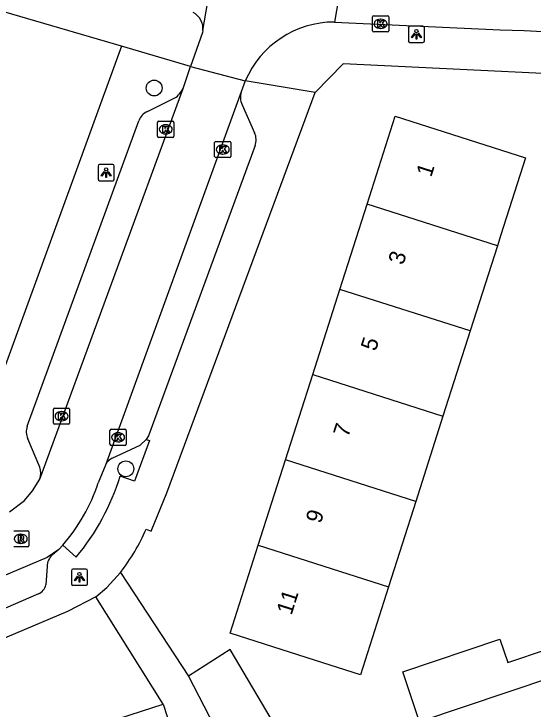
# Model space of a CAD drawing. Extents: x 163010 to 163853, y 382793 to 383982.
# Drawn here: x 163317.21 to 163349.31, y 383808.44 to 383851.38 of the extents above; entities that cross this region are included whole.
import ezdxf

# ---------------------------------------------------------------- set-up
doc = ezdxf.new("R2010")
doc.units = 0
for name, color, linetype in [('IMGEO_Boom', 7, 'Continuous'), ('IMGEO_Kolk', 7, 'Continuous'), ('IMGEO_Lichtpunt', 7, 'Continuous'), ('IMGEO_Pand', 7, 'Continuous'), ('IMGEO_Pand_nummerreeks', 7, 'Continuous'), ('IMGEO_Rijbaan_lokaal_open', 7, 'Continuous'), ('IMGEO_Rioolput', 7, 'Continuous'), ('IMGEO_Voetpad_open', 7, 'Continuous')]:
    doc.layers.add(name, color=color, linetype=linetype)

msp = doc.modelspace()

# ---------------------------------------------------------------- linework, layer by layer
at = {"layer": 'IMGEO_Boom'}
for centre in [(163325.881, 383846.797), (163324.137, 383823.284)]:
    msp.add_circle(centre, 0.489, dxfattribs=at)
at = {"layer": 'IMGEO_Kolk'}
for p, q in [((163339.455, 383851.264), (163340.307, 383851.264)), ((163339.38, 383850.338), (163339.38, 383851.19)), ((163339.868, 383851.044), (163339.893, 383851.044)), ((163340.381, 383851.19), (163340.381, 383850.338)), ((163339.891, 383850.484), (163339.866, 383850.484)), ((163340.307, 383850.264), (163339.455, 383850.264)), ((163326.098, 383843.82), (163326.098, 383844.672)), ((163326.173, 383844.746), (163327.025, 383844.746)), ((163326.586, 383844.526), (163326.611, 383844.526)), ((163327.099, 383844.672), (163327.099, 383843.82)), ((163326.609, 383843.966), (163326.584, 383843.966)), ((163327.025, 383843.746), (163326.173, 383843.746)), ((163329.623, 383842.577), (163329.623, 383843.429)), ((163329.698, 383843.503), (163330.55, 383843.503)), ((163330.111, 383843.283), (163330.136, 383843.283)), ((163330.624, 383843.429), (163330.624, 383842.577)), ((163330.134, 383842.723), (163330.109, 383842.723)), ((163330.55, 383842.503), (163329.698, 383842.503)), ((163319.659, 383826.109), (163319.659, 383826.961)), ((163319.734, 383827.035), (163320.586, 383827.035)), ((163320.147, 383826.815), (163320.172, 383826.815)), ((163320.66, 383826.961), (163320.66, 383826.109)), ((163320.586, 383826.035), (163319.734, 383826.035)), ((163320.17, 383826.255), (163320.145, 383826.255)), ((163323.153, 383824.803), (163323.153, 383825.655)), ((163323.228, 383825.729), (163324.08, 383825.729)), ((163323.641, 383825.509), (163323.666, 383825.509)), ((163324.154, 383825.655), (163324.154, 383824.803)), ((163324.08, 383824.729), (163323.228, 383824.729)), ((163323.664, 383824.949), (163323.639, 383824.949))]:
    msp.add_line(p, q, dxfattribs=at)
for points in [[(163339.455, 383851.264), (163340.307, 383851.264)], [(163339.38, 383850.338), (163339.38, 383851.19)], [(163339.701, 383850.964), (163339.824, 383850.964), (163339.824, 383850.813), (163339.954, 383850.964), (163340.118, 383850.964), (163339.972, 383850.813), (163340.125, 383850.564), (163339.973, 383850.564), (163339.888, 383850.728), (163339.824, 383850.661), (163339.824, 383850.564), (163339.701, 383850.564), (163339.701, 383850.964)], [(163340.381, 383851.19), (163340.381, 383850.338)], [(163340.307, 383850.264), (163339.455, 383850.264)], [(163326.098, 383843.82), (163326.098, 383844.672)], [(163326.173, 383844.746), (163327.025, 383844.746)], [(163326.419, 383844.446), (163326.542, 383844.446), (163326.542, 383844.295), (163326.672, 383844.446), (163326.836, 383844.446), (163326.69, 383844.295), (163326.843, 383844.046), (163326.691, 383844.046), (163326.606, 383844.21), (163326.542, 383844.143), (163326.542, 383844.046), (163326.419, 383844.046), (163326.419, 383844.446)], [(163327.099, 383844.672), (163327.099, 383843.82)], [(163327.025, 383843.746), (163326.173, 383843.746)], [(163329.623, 383842.577), (163329.623, 383843.429)], [(163329.698, 383843.503), (163330.55, 383843.503)], [(163329.944, 383843.203), (163330.067, 383843.203), (163330.067, 383843.052), (163330.197, 383843.203), (163330.361, 383843.203), (163330.215, 383843.052), (163330.368, 383842.803), (163330.216, 383842.803), (163330.131, 383842.967), (163330.067, 383842.9), (163330.067, 383842.803), (163329.944, 383842.803), (163329.944, 383843.203)], [(163330.624, 383843.429), (163330.624, 383842.577)], [(163330.55, 383842.503), (163329.698, 383842.503)], [(163319.659, 383826.109), (163319.659, 383826.961)], [(163319.734, 383827.035), (163320.586, 383827.035)], [(163320.66, 383826.961), (163320.66, 383826.109)], [(163319.98, 383826.735), (163320.103, 383826.735), (163320.103, 383826.584), (163320.233, 383826.735), (163320.397, 383826.735), (163320.251, 383826.584), (163320.404, 383826.335), (163320.252, 383826.335), (163320.167, 383826.499), (163320.103, 383826.432), (163320.103, 383826.335), (163319.98, 383826.335), (163319.98, 383826.735)], [(163320.586, 383826.035), (163319.734, 383826.035)], [(163323.153, 383824.803), (163323.153, 383825.655)], [(163323.228, 383825.729), (163324.08, 383825.729)], [(163324.154, 383825.655), (163324.154, 383824.803)], [(163323.474, 383825.429), (163323.597, 383825.429), (163323.597, 383825.278), (163323.727, 383825.429), (163323.891, 383825.429), (163323.745, 383825.278), (163323.898, 383825.029), (163323.746, 383825.029), (163323.661, 383825.193), (163323.597, 383825.126), (163323.597, 383825.029), (163323.474, 383825.029), (163323.474, 383825.429)], [(163324.08, 383824.729), (163323.228, 383824.729)]]:
    msp.add_lwpolyline(points, dxfattribs=at)
for centre, start, end in [((163339.457, 383851.188), 91.552, 178.448), ((163339.457, 383851.188), 91.552, 178.448), ((163340.305, 383851.188), 1.552, 88.448), ((163340.305, 383851.188), 1.552, 88.448), ((163339.457, 383850.34), 181.552, 268.448), ((163339.457, 383850.34), 181.552, 268.448), ((163340.305, 383850.34), 271.552, 358.448), ((163340.305, 383850.34), 271.552, 358.448), ((163326.175, 383844.67), 91.552, 178.448), ((163326.175, 383844.67), 91.552, 178.448), ((163327.023, 383844.67), 1.552, 88.448), ((163327.023, 383844.67), 1.552, 88.448), ((163326.175, 383843.822), 181.552, 268.448), ((163326.175, 383843.822), 181.552, 268.448), ((163327.023, 383843.822), 271.552, 358.448), ((163327.023, 383843.822), 271.552, 358.448), ((163329.7, 383843.427), 91.552, 178.448), ((163329.7, 383843.427), 91.552, 178.448), ((163330.548, 383843.427), 1.552, 88.448), ((163330.548, 383843.427), 1.552, 88.448), ((163329.7, 383842.579), 181.552, 268.448), ((163329.7, 383842.579), 181.552, 268.448), ((163330.548, 383842.579), 271.552, 358.448), ((163330.548, 383842.579), 271.552, 358.448), ((163319.736, 383826.959), 91.552, 178.448), ((163319.736, 383826.959), 91.552, 178.448), ((163320.584, 383826.959), 1.552, 88.448), ((163320.584, 383826.959), 1.552, 88.448), ((163319.736, 383826.111), 181.552, 268.448), ((163319.736, 383826.111), 181.552, 268.448), ((163320.584, 383826.111), 271.552, 358.448), ((163320.584, 383826.111), 271.552, 358.448), ((163323.23, 383825.653), 91.552, 178.448), ((163323.23, 383825.653), 91.552, 178.448), ((163324.078, 383825.653), 1.552, 88.448), ((163324.078, 383825.653), 1.552, 88.448), ((163323.23, 383824.805), 181.552, 268.448), ((163323.23, 383824.805), 181.552, 268.448), ((163324.078, 383824.805), 271.552, 358.448), ((163324.078, 383824.805), 271.552, 358.448)]:
    msp.add_arc(centre, 0.0765, start, end, dxfattribs=at)
for centre, major_axis, ratio, start_param, end_param in [((163339.867, 383850.764), (-0.387, 0.002), 0.722429, 4.712389, 7.853982), ((163339.892, 383850.764), (-0.39, 0.002), 0.717154, 1.570796, 4.712389), ((163326.585, 383844.246), (-0.387, 0.002), 0.722429, 4.712389, 7.853982), ((163326.61, 383844.246), (-0.39, 0.002), 0.717154, 1.570796, 4.712389), ((163330.11, 383843.003), (-0.387, 0.002), 0.722429, 4.712389, 7.853982), ((163330.135, 383843.003), (-0.39, 0.002), 0.717154, 1.570796, 4.712389), ((163320.146, 383826.535), (-0.387, 0.002), 0.722429, 4.712389, 7.853982), ((163320.171, 383826.535), (-0.39, 0.002), 0.717154, 1.570796, 4.712389), ((163323.64, 383825.229), (-0.387, 0.002), 0.722429, 4.712389, 7.853982), ((163323.665, 383825.229), (-0.39, 0.002), 0.717154, 1.570796, 4.712389)]:
    msp.add_ellipse(centre, major_axis=major_axis, ratio=ratio, start_param=start_param, end_param=end_param, dxfattribs=at)
at = {"layer": 'IMGEO_Lichtpunt'}
for p, q in [((163341.595, 383850.518), (163341.595, 383849.711)), ((163341.595, 383850.518), (163341.595, 383849.711)), ((163342.497, 383850.613), (163341.689, 383850.613)), ((163342.497, 383850.613), (163341.689, 383850.613)), ((163342.591, 383849.711), (163342.591, 383850.518)), ((163342.591, 383849.711), (163342.591, 383850.518)), ((163341.689, 383849.617), (163342.497, 383849.617)), ((163341.689, 383849.617), (163342.497, 383849.617)), ((163322.418, 383841.978), (163322.418, 383841.171)), ((163322.418, 383841.978), (163322.418, 383841.171)), ((163323.32, 383842.073), (163322.512, 383842.073)), ((163323.32, 383842.073), (163322.512, 383842.073)), ((163323.414, 383841.171), (163323.414, 383841.978)), ((163323.414, 383841.171), (163323.414, 383841.978)), ((163322.512, 383841.077), (163323.32, 383841.077)), ((163322.512, 383841.077), (163323.32, 383841.077)), ((163320.768, 383816.989), (163320.768, 383816.182)), ((163320.768, 383816.989), (163320.768, 383816.182)), ((163321.67, 383817.084), (163320.862, 383817.084)), ((163321.67, 383817.084), (163320.862, 383817.084)), ((163321.764, 383816.182), (163321.764, 383816.989)), ((163321.764, 383816.182), (163321.764, 383816.989)), ((163320.862, 383816.088), (163321.67, 383816.088)), ((163320.862, 383816.088), (163321.67, 383816.088))]:
    msp.add_line(p, q, dxfattribs=at)
for points in [[(163341.969, 383850.182), (163342.008, 383850.154), (163341.82, 383849.892), (163341.782, 383849.919), (163341.969, 383850.182)], [(163342.071, 383850.134), (163342.118, 383850.134), (163342.118, 383849.812), (163342.071, 383849.812), (163342.071, 383850.134)], [(163342.181, 383850.154), (163342.219, 383850.181), (163342.406, 383849.919), (163342.367, 383849.891), (163342.181, 383850.154)], [(163322.792, 383841.642), (163322.831, 383841.614), (163322.643, 383841.352), (163322.605, 383841.379), (163322.792, 383841.642)], [(163322.894, 383841.594), (163322.941, 383841.594), (163322.941, 383841.272), (163322.894, 383841.272), (163322.894, 383841.594)], [(163323.004, 383841.614), (163323.042, 383841.641), (163323.229, 383841.379), (163323.19, 383841.351), (163323.004, 383841.614)], [(163321.142, 383816.653), (163321.181, 383816.625), (163320.993, 383816.363), (163320.955, 383816.39), (163321.142, 383816.653)], [(163321.244, 383816.605), (163321.291, 383816.605), (163321.291, 383816.283), (163321.244, 383816.283), (163321.244, 383816.605)], [(163321.354, 383816.625), (163321.392, 383816.652), (163321.579, 383816.39), (163321.54, 383816.362), (163321.354, 383816.625)]]:
    msp.add_lwpolyline(points, dxfattribs=at)
for centre in [(163342.094, 383850.316), (163322.917, 383841.776), (163321.267, 383816.787)]:
    msp.add_circle(centre, 0.0994, dxfattribs=at)
for centre, start, end in [((163341.689, 383850.518), 90, 180), ((163341.689, 383850.518), 90, 180), ((163342.497, 383850.518), 0, 90), ((163342.497, 383850.518), 0, 90), ((163341.689, 383849.711), 180, 270), ((163341.689, 383849.711), 180, 270), ((163342.497, 383849.711), 270, 0), ((163342.497, 383849.711), 270, 360), ((163322.512, 383841.978), 90, 180), ((163322.512, 383841.978), 90, 180), ((163323.32, 383841.978), 0, 90), ((163323.32, 383841.978), 0, 90), ((163322.512, 383841.171), 180, 270), ((163322.512, 383841.171), 180, 270), ((163323.32, 383841.171), 270, 0), ((163323.32, 383841.171), 270, 360), ((163320.862, 383816.989), 90, 180), ((163320.862, 383816.989), 90, 180), ((163321.67, 383816.989), 0, 90), ((163321.67, 383816.989), 0, 90), ((163320.862, 383816.182), 180, 270), ((163320.862, 383816.182), 180, 270), ((163321.67, 383816.182), 270, 0), ((163321.67, 383816.182), 270, 360)]:
    msp.add_arc(centre, 0.0946, start, end, dxfattribs=at)
at = {"layer": 'IMGEO_Pand'}
for points in [[(163339.046, 383839.632), (163340.78, 383845.064), (163348.831, 383842.493), (163347.311, 383837.73), (163347.098, 383837.062)], [(163337.365, 383834.366), (163339.046, 383839.632)], [(163347.098, 383837.062), (163339.046, 383839.632)], [(163347.098, 383837.062), (163345.417, 383831.797)], [(163335.684, 383829.1), (163337.365, 383834.366)], [(163345.417, 383831.797), (163337.365, 383834.366)], [(163345.417, 383831.797), (163343.736, 383826.531)], [(163334.003, 383823.833), (163335.684, 383829.1)], [(163335.684, 383829.1), (163343.736, 383826.531)], [(163343.736, 383826.531), (163342.055, 383821.264)], [(163332.322, 383818.568), (163334.003, 383823.833)], [(163342.055, 383821.264), (163334.003, 383823.833)], [(163342.055, 383821.264), (163340.375, 383815.998)], [(163340.375, 383815.998), (163338.64, 383810.564), (163335.349, 383811.614), (163330.588, 383813.134), (163332.322, 383818.568)], [(163332.322, 383818.568), (163340.375, 383815.998)], [(163342.288, 383807.656), (163341.246, 383810.752), (163347.249, 383812.772), (163347.738, 383811.318), (163352.642, 383812.969)], [(163334.791, 383805.032), (163330.586, 383812.132), (163327.999, 383810.478)], [(163353.195, 383811.326), (163342.288, 383807.656)], [(163327.999, 383810.478), (163331.508, 383803.703), (163334.924, 383804.808), (163334.791, 383805.032)], [(163321.025, 383807.003), (163326.444, 383808.758)], [(163326.444, 383808.758), (163327.984, 383804.002), (163329.106, 383800.535)]]:
    msp.add_lwpolyline(points, dxfattribs=at)
at = {"layer": 'IMGEO_Rijbaan_lokaal_open'}
for points in [[(163328.897, 383850.341), (163330.898, 383861.966)], [(163338.147, 383857.369), (163337.026, 383850.875)], [(163337.026, 383850.875), (163347.266, 383850.401), (163348.746, 383850.344), (163352.576, 383850.143), (163354.842, 383850.034)], [(163328.897, 383850.341), (163328.876, 383850.219), (163328.139, 383848.118)], [(163327.668, 383846.777), (163328.139, 383848.118)], [(163328.139, 383848.118), (163331.513, 383847.239)], [(163331.513, 383847.239), (163331.263, 383846.56)], [(163318.809, 383822.638), (163327.668, 383846.777)], [(163331.263, 383846.56), (163322.871, 383823.515)], [(163322.871, 383823.515), (163322.432, 383822.418)], [(163316.936, 383820.634), (163317.873, 383821.335), (163318.372, 383821.929), (163318.809, 383822.638)], [(163319.995, 383818.293), (163319.268, 383817.798), (163311.179, 383814.389)], [(163320.232, 383818.56), (163319.995, 383818.293)]]:
    msp.add_lwpolyline(points, dxfattribs=at)
for centre, radius, start, end in [((163337.039, 383844.859), 6.016, 90.1194, 156.6929), ((163311.485, 383826.104), 11.551, 319.223, 341.3896)]:
    msp.add_arc(centre, radius, start, end, dxfattribs=at)
at = {"layer": 'IMGEO_Rioolput'}
for p, q in [((163317.215, 383819.46), (163318.067, 383819.46)), ((163317.628, 383819.24), (163317.653, 383819.24)), ((163318.141, 383819.386), (163318.141, 383818.534)), ((163317.651, 383818.68), (163317.626, 383818.68)), ((163318.067, 383818.46), (163317.215, 383818.46))]:
    msp.add_line(p, q, dxfattribs=at)
for points in [[(163317.215, 383819.46), (163318.067, 383819.46)], [(163317.729, 383819.158), (163317.477, 383819.16), (163317.477, 383818.76)], [(163317.655, 383819.079), (163317.601, 383819.079), (163317.601, 383818.998)], [(163318.141, 383819.386), (163318.141, 383818.534)], [(163317.477, 383818.76), (163317.601, 383818.76), (163317.601, 383818.922), (163317.612, 383818.922)], [(163317.601, 383818.998), (163317.653, 383818.998)], [(163317.659, 383818.893), (163317.73, 383818.76), (163317.87, 383818.76), (163317.805, 383818.886)], [(163318.067, 383818.46), (163317.215, 383818.46)]]:
    msp.add_lwpolyline(points, dxfattribs=at)
for centre, radius, start, end in [((163317.661, 383818.983), 0.0964, 77.0061, 93.1865), ((163317.675, 383819.04), 0.0378, 276.6634, 79.6772), ((163317.728, 383819.048), 0.109, 350.3612, 89.416), ((163318.065, 383819.384), 0.0765, 1.552, 88.448), ((163318.065, 383819.384), 0.0765, 1.552, 88.448), ((163317.611, 383818.869), 0.0533, 26.0293, 88.6989), ((163317.637, 383819.187), 0.19, 274.7715, 282.9687), ((163317.726, 383819.048), 0.112, 277.5842, 350.9817), ((163317.71, 383818.833), 0.108, 29.5134, 73.7905), ((163318.065, 383818.536), 0.0765, 271.552, 358.448), ((163318.065, 383818.536), 0.0765, 271.552, 358.448)]:
    msp.add_arc(centre, radius, start, end, dxfattribs=at)
for centre, major_axis, ratio, start_param, end_param in [((163317.627, 383818.96), (-0.387, 0.002), 0.722429, 4.712389, 7.853982), ((163317.652, 383818.96), (-0.39, 0.002), 0.717154, 1.570796, 4.712389)]:
    msp.add_ellipse(centre, major_axis=major_axis, ratio=ratio, start_param=start_param, end_param=end_param, dxfattribs=at)
at = {"layer": 'IMGEO_Voetpad_open'}
for points in [[(163323.859, 383849.376), (163311.763, 383852.932)], [(163323.859, 383849.376), (163315.115, 383825.392)], [(163328.139, 383848.118), (163323.859, 383849.376)], [(163357.989, 383847.305), (163337.56, 383848.294), (163335.843, 383846.522)], [(163335.843, 383846.522), (163331.513, 383847.239)], [(163325.397, 383819.56), (163325.699, 383819.428), (163326.663, 383821.795), (163335.843, 383846.522)], [(163325.478, 383845.34), (163327.157, 383846.189)], [(163331.322, 383845.767), (163332.096, 383844.033)], [(163318.034, 383825.908), (163324.944, 383844.775)], [(163332.119, 383843.245), (163325.528, 383825.312), (163325.394, 383825.086)], [(163318.814, 383823.379), (163318.073, 383825.143)], [(163323.293, 383823.934), (163325.029, 383824.751), (163325.394, 383825.086)], [(163325.394, 383825.086), (163325.606, 383825.024), (163324.668, 383822.524), (163323.78, 383822.836)], [(163319.995, 383818.293), (163319.602, 383817.974)], [(163321.072, 383817.83), (163320.232, 383818.56)], [(163319.267, 383817.246), (163319.189, 383816.116)], [(163322.278, 383815.379), (163322.968, 383815.946), (163323.798, 383816.885)], [(163323.798, 383816.885), (163327.999, 383810.478)], [(163322.278, 383815.379), (163320.537, 383814.473), (163313.543, 383811.52), (163301.738, 383806.735), (163288.496, 383801.844)], [(163318.735, 383815.56), (163314.159, 383813.583), (163313.883, 383813.492)], [(163326.444, 383808.758), (163322.278, 383815.379)]]:
    msp.add_lwpolyline(points, dxfattribs=at)
for centre, radius, start, end in [((163327.794, 383850.469), 1.11, 353.3701, 63.1887), ((163326.49, 383847.284), 1.282, 301.3266, 336.689), ((163332.268, 383846.236), 1.056, 162.1413, 206.3688), ((163325.731, 383844.566), 0.815, 108.1234, 165.1081), ((163331.131, 383843.61), 1.053, 339.6978, 23.6459), ((163319.041, 383825.576), 1.06, 161.7446, 204.0923), ((163323.671, 383823.131), 0.888, 115.2306, 154.3607), ((163317.707, 383823.016), 1.165, 341.0649, 18.1619), ((163309.977, 383827.067), 14.437, 320.2208, 342.9568), ((163313.904, 383824.615), 12.556, 322.0017, 336.26), ((163320.273, 383817.224), 1.006, 131.8243, 178.7553), ((163318.41, 383816.289), 0.798, 294.0354, 347.4981)]:
    msp.add_arc(centre, radius, start, end, dxfattribs=at)

# ---------------------------------------------------------------- texts
at = {"layer": 'IMGEO_Pand_nummerreeks'}
for s, p in [('1', (163343.006, 383841.252)), ('3', (163341.274, 383835.822)), ('5', (163339.575, 383830.5)), ('7', (163337.876, 383825.178)), ('9', (163336.178, 383819.857)), ('11', (163334.373, 383814.206))]:
    msp.add_text(s, height=1, rotation=72.297, dxfattribs=at).set_placement(p)

doc.saveas('drawing.dxf')
